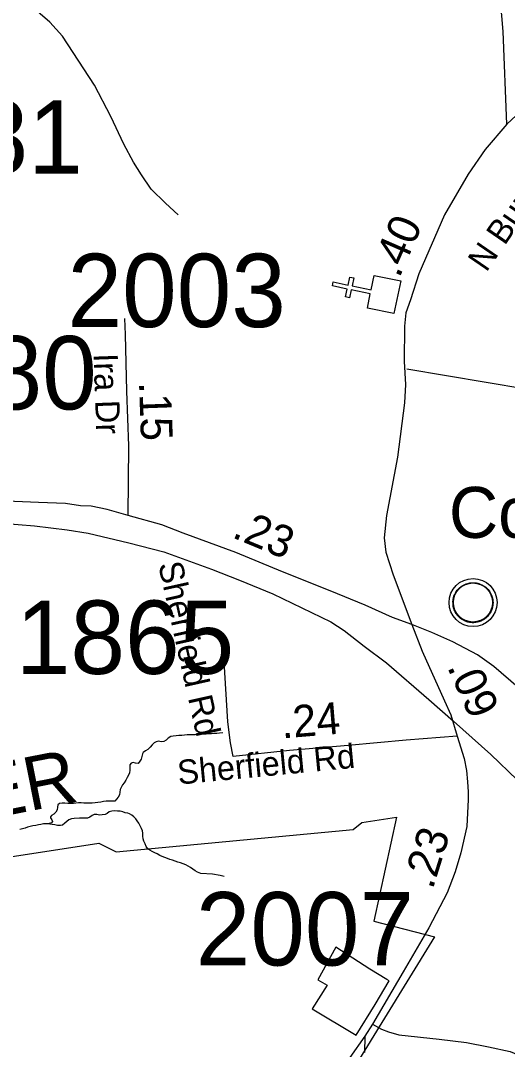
# Model space of a CAD drawing. Extents: x 1662474 to 1856135, y 779280 to 917889.
# Drawn here: x 1698854 to 1700764, y 859687 to 863724 of the extents above; entities that cross this region are included whole.
import ezdxf

# ---------------------------------------------------------------- set-up
doc = ezdxf.new("R2010")
doc.units = 0
for name, color, linetype in [('Cogo Default Point CELL', 7, 'Continuous'), ('Default', 7, 'Continuous'), ('Exist Boundary Political City Limit New', 7, 'Continuous'), ('Exist Civil Demographics Community CELL', 7, 'Continuous'), ('Exist Civil Demographics Community Label', 7, 'Continuous'), ('Exist Cultural Church CELL', 7, 'Continuous'), ('Exist Hydrographic Creek Single Shore', 7, 'Continuous'), ('Exist Hydrographic Misc Water Feature', 7, 'Continuous'), ('Exist Hydrographic River Shore Label', 7, 'Continuous'), ('Exist Railroad Mainline', 7, 'Continuous'), ('Exist Road Non-System Type 51', 7, 'Continuous'), ('Exist Road Non-System Type 51 Label', 7, 'Continuous'), ('Exist Road Secondary Mileage Tenths English Label', 7, 'Continuous'), ('Exist Road Secondary Type 51 Attributed', 7, 'Continuous'), ('Exist Road Secondary Type 51 Label', 7, 'Continuous'), ('Map Preparation Boundary City Limit Buffer Line', 7, 'Continuous'), ('Prop DGN Element Guardrail', 7, 'Continuous')]:
    doc.layers.add(name, color=color, linetype=linetype)

msp = doc.modelspace()

# ---------------------------------------------------------------- linework, layer by layer
at = {"layer": 'Default'}
msp.add_lwpolyline([(1699997.5, 859845.9), (1700170.2, 859742.3), (1700245, 859863.2), (1700300.8, 859955.3), (1700291.2, 859960.6), (1700223.9, 860001.4), (1700091.5, 860087.8), (1700020.5, 859959.2), (1700057, 859938.1), (1699997.5, 859845.9)], dxfattribs=at)
at = {"layer": 'Exist Boundary Political City Limit New'}
msp.add_lwpolyline([(1697667.1, 861194.9), (1697606, 860821.4), (1697640, 860481.9), (1697809.8, 860475.1), (1697830.1, 860447.9), (1697843.8, 860312.1), (1697877.6, 860251.1), (1698033.9, 860312.1), (1698210.4, 860251.1), (1698760.4, 860434.4), (1699161, 860495.5), (1699228.9, 860461.6), (1700159.1, 860549.8), (1700193.1, 860576.9), (1700328.9, 860597.3), (1700240.6, 860189.9), (1700478.2, 860128.8), (1700172.8, 859633.1)], dxfattribs=at)
at = {"layer": 'Exist Civil Demographics Community CELL'}
msp.add_lwpolyline([(1700551.8, 861452.5), (1700552.8, 861458.1), (1700554.6, 861464.6), (1700557.5, 861471.8), (1700560.4, 861477.6), (1700563.8, 861483.3), (1700567.5, 861488.4), (1700571.5, 861492.8), (1700576.1, 861497.4), (1700581.6, 861502), (1700587, 861505.7), (1700591.9, 861508.5), (1700597, 861511), (1700602.4, 861513.3), (1700608.1, 861515.1), (1700612.4, 861516.2), (1700617.2, 861517), (1700621.4, 861517.7), (1700627.7, 861518), (1700632.2, 861517.9), (1700637.8, 861517.6), (1700642.7, 861516.9), (1700647.6, 861515.9), (1700652.6, 861514.5), (1700657.8, 861512.5), (1700664.5, 861509.6), (1700670.7, 861506.1), (1700675.8, 861502.6), (1700680.9, 861498.6), (1700684.3, 861495.4), (1700688.4, 861491), (1700692.2, 861486.3), (1700695.3, 861481.8), (1700698.5, 861476.7), (1700700.9, 861471.6), (1700702.9, 861466.6), (1700704.5, 861461.6), (1700705.8, 861457), (1700706.9, 861450.9), (1700707.5, 861446.2), (1700707.8, 861440.2), (1700707.6, 861434.4), (1700707, 861428.7), (1700706.1, 861423.3), (1700704.4, 861417.1), (1700702.5, 861411.3), (1700700.3, 861406.2), (1700697.1, 861400.2), (1700693.8, 861394.9), (1700690.4, 861390.2), (1700686.1, 861385.4), (1700680.8, 861380.5), (1700675.8, 861376.4), (1700670.8, 861372.9), (1700666.5, 861370.4), (1700659.7, 861367.2), (1700652.5, 861364.5), (1700646.6, 861363), (1700640, 861361.7), (1700635.6, 861361.2), (1700631.1, 861361), (1700625.5, 861361), (1700621.2, 861361.4), (1700615.6, 861362.1), (1700609.6, 861363.4), (1700605.1, 861364.7), (1700599.9, 861366.6), (1700595.3, 861368.6), (1700591.4, 861370.8), (1700584.6, 861374.9), (1700579, 861379.2), (1700574.1, 861383.7), (1700569.6, 861388.5), (1700566.4, 861392.5), (1700563.5, 861396.7), (1700559.4, 861403.7), (1700557.6, 861407.3), (1700555.9, 861411.3), (1700553.3, 861419.5), (1700551.8, 861426.5), (1700551.1, 861431.7), (1700550.8, 861438), (1700550.7, 861442.7), (1700551.3, 861449.2)], close=True, dxfattribs=at)
for centre, radius in [((1700629.4, 861440.1), 94.3), ((1700629.1, 861440.3), 76.7)]:
    msp.add_circle(centre, radius, dxfattribs=at)
at = {"layer": 'Exist Cultural Church CELL'}
msp.add_lwpolyline([(1700214.6, 862595.9), (1700226.2, 862651.7), (1700151.7, 862667.3), (1700145.1, 862635.9), (1700129.5, 862639.2), (1700136, 862670.5), (1700077.2, 862682.8), (1700080.4, 862698.5), (1700139.3, 862686.2), (1700145.9, 862717.5), (1700161.5, 862714.3), (1700154.9, 862682.9), (1700229.5, 862667.4), (1700241.4, 862723.8), (1700345.6, 862702), (1700318.8, 862574.1)], close=True, dxfattribs=at)
at = {"layer": 'Exist Hydrographic Creek Single Shore'}
for points in [[(1699646.9, 860929.4), (1699634.4, 860927.9), (1699623.9, 860926.8), (1699613.4, 860925.8), (1699602.6, 860924.8), (1699592.4, 860924.4), (1699582.6, 860924.2), (1699572.6, 860923.1), (1699561.1, 860922.6), (1699550.4, 860921.8), (1699539.4, 860921.6), (1699528.5, 860921.3), (1699518.4, 860920.8), (1699507.2, 860920.5), (1699496.5, 860919.8), (1699486.2, 860918.9), (1699474.8, 860918.2), (1699464, 860917.6), (1699453, 860916.1), (1699442.8, 860913.9), (1699433, 860907.7), (1699425.1, 860900.1), (1699415.4, 860894.8), (1699406, 860893.8), (1699395, 860895.6), (1699385.8, 860893.8), (1699377.9, 860889.3), (1699370, 860881.4), (1699362.4, 860872.2), (1699353.2, 860864.1), (1699344, 860857.8), (1699335.4, 860851.2), (1699331.8, 860846.8), (1699329.9, 860836.3), (1699327, 860825.8), (1699322.2, 860817.4), (1699314.6, 860807.9), (1699305.2, 860809.5), (1699295, 860812.1), (1699288.1, 860809.2), (1699282.1, 860803.2), (1699282.1, 860792.7), (1699282.6, 860782.2), (1699281.6, 860772), (1699276.9, 860762.2), (1699271.4, 860753.4), (1699266.4, 860743.1), (1699259.8, 860733.1), (1699253.5, 860724.2), (1699248.8, 860714.8), (1699244.9, 860705.9), (1699243.2, 860695.4), (1699241.4, 860685.6), (1699236.1, 860676.2), (1699224.1, 860660.4)], [(1699224.1, 860660.4), (1699223.4, 860660.4), (1699213.6, 860660.4), (1699201.2, 860660.4), (1699189.5, 860660.4), (1699179.2, 860659.1), (1699168, 860657), (1699156.4, 860655.2), (1699145.9, 860653.9), (1699135.1, 860653.4), (1699123.9, 860653.4), (1699112.6, 860653.4), (1699101.5, 860653.4), (1699091, 860653.9), (1699080.5, 860654.4), (1699070.9, 860652.8), (1699060.9, 860651.2), (1699048.8, 860651.5), (1699038.5, 860651.8), (1699027.2, 860652.8), (1699016.8, 860653.4), (1699006.8, 860651.8), (1699000.2, 860645.8), (1698998.9, 860636.8), (1698997.6, 860626.6), (1698992.4, 860617.1), (1698984.8, 860609.5), (1698975, 860604), (1698970.6, 860599.6), (1698970.6, 860595.9), (1698975.9, 860587.2), (1698978.8, 860581.2), (1698974.8, 860575.7), (1698965.4, 860572.5), (1698958.2, 860572)], [(1699652.8, 860364.7), (1699636.4, 860369.4), (1699607, 860373.9), (1699561.6, 860377.2), (1699548.2, 860382), (1699539.4, 860387.8), (1699529.9, 860394.1), (1699520.6, 860400.4), (1699511.8, 860405.9), (1699502.2, 860410.3), (1699492.4, 860414.2), (1699481.6, 860418.4), (1699471.1, 860421.4), (1699460.9, 860425.3), (1699450.4, 860428.7), (1699439.6, 860432.4), (1699430.4, 860436.1), (1699420.1, 860439.4), (1699409.9, 860443.9), (1699400.5, 860448.1), (1699390, 860453.4), (1699380.2, 860457.8), (1699370.5, 860462.6), (1699360.6, 860468.1), (1699352.1, 860475.4), (1699346.6, 860483), (1699342, 860493.2), (1699337.2, 860503.2), (1699334.4, 860513.4), (1699333.5, 860523.9), (1699333.2, 860535), (1699332, 860544.2), (1699327.8, 860554.1), (1699323.4, 860564.1), (1699318.1, 860573.8), (1699311.8, 860583), (1699305.5, 860591.4), (1699298.4, 860598.8), (1699290, 860605.3), (1699281, 860611.1), (1699274.2, 860613.2), (1699263.8, 860614.8), (1699254.5, 860619), (1699244.4, 860621.3), (1699234.1, 860622.1), (1699222.8, 860622.4), (1699212.2, 860622.1), (1699201.8, 860619), (1699193.1, 860612.9), (1699185.2, 860609), (1699173.8, 860606.6), (1699163.8, 860606.1), (1699153.2, 860607.9), (1699142.8, 860608.5), (1699134.4, 860604.2), (1699126, 860597.7), (1699116.5, 860594.6), (1699107, 860594.3), (1699096, 860594.3), (1699085, 860594.1), (1699064, 860592.4), (1699053.8, 860591.4), (1699043.5, 860587.2), (1699035.4, 860580.6), (1699027.5, 860574.1), (1699017.9, 860567), (1699010.2, 860565.4), (1698999.2, 860564.6), (1698988.1, 860567.6), (1698958.2, 860572)], [(1698958.2, 860572), (1698954.6, 860571.8), (1698944.1, 860571.2), (1698933.4, 860569.4), (1698923.6, 860567.2), (1698912.9, 860565.7), (1698901.9, 860563.6), (1698891.4, 860561), (1698880.9, 860558.4), (1698871.1, 860555.4), (1698860.9, 860552.3), (1698850.1, 860549.9)]]:
    msp.add_lwpolyline(points, dxfattribs=at)
at = {"layer": 'Exist Hydrographic Misc Water Feature'}
msp.add_lwpolyline([(1699472, 862961), (1699422.8, 863007.8), (1699365.7, 863062.4), (1699328.4, 863119), (1699297.2, 863168), (1699258.4, 863238.5), (1699208.3, 863347.1), (1699144.4, 863470.6), (1699017.6, 863662.8), (1698968.5, 863717.1), (1698883.6, 863791)], dxfattribs=at)
at = {"layer": 'Exist Railroad Mainline'}
msp.add_lwpolyline([(1698714.8, 861757.3), (1698908.8, 861741.2), (1699036.6, 861725.8), (1699118.6, 861712.9), (1699278.1, 861675), (1699415.7, 861639.6), (1699603, 861571.4), (1699712.6, 861528.4), (1699844, 861474.9), (1700071.1, 861364.8), (1700123.6, 861330.3), (1700202.2, 861268.9), (1700289.2, 861203.9), (1700455.6, 861060.1), (1700552.7, 860974.9), (1700699.3, 860843.2), (1700802.2, 860744.1)], dxfattribs=at)
at = {"layer": 'Exist Road Non-System Type 51'}
msp.add_line((1700836.6, 862277.5), (1700370, 862356), dxfattribs=at)
at = {"layer": 'Exist Road Secondary Type 51 Attributed'}
for points in [[(1702317.8, 864492.6), (1701823.7, 864239.6), (1701685.4, 864156.9), (1701485.8, 863996), (1701208.8, 863733.2), (1700761.9, 863317.5)], [(1700761.9, 863317.5), (1700747.8, 863680.9), (1700733.6, 863851)], [(1700761.9, 863317.5), (1700677.6, 863218.5), (1700610.2, 863121.6), (1700517.5, 862961.6), (1700416.4, 862730), (1700383.4, 862627.7), (1700365.6, 862577.1), (1700360.9, 862524.3), (1700358.9, 862386.5), (1700364.1, 862296.1), (1700360.3, 862224.5), (1700332.3, 862010.6), (1700289.5, 861782.3), (1700280, 861694.3), (1700287.1, 861637.3), (1700315.7, 861549.3), (1700389.5, 861353.8)], [(1699275.6, 861782.1), (1699278, 862055.3), (1699270.2, 862270.1), (1699265.1, 862492.6), (1699262.8, 862555.2)], [(1699275.6, 861782.1), (1699194.1, 861804.7), (1699130.2, 861817.9), (1699088.3, 861819.8), (1699029.5, 861829.2), (1698923.5, 861832.9), (1698829.8, 861836.5), (1698677.1, 861844), (1698512.7, 861849.2), (1698360.7, 861852.7), (1698268.8, 861849.8), (1698140.7, 861837.2)], [(1700389.5, 861353.8), (1700313.8, 861381.7), (1700206.3, 861430.5), (1700068.9, 861486.1), (1699881.7, 861560.2), (1699698.6, 861636.1), (1699491.4, 861712.5), (1699407.8, 861745.5), (1699275.6, 861782.1)], [(1700840.3, 861067.4), (1700806, 861107.4), (1700710.9, 861189.7), (1700646.6, 861234.9), (1700550.3, 861286.1), (1700467.9, 861322.6), (1700389.5, 861353.8)], [(1700389.5, 861353.8), (1700429.7, 861249.6), (1700517.7, 861054.2), (1700542, 861000.1), (1700567.2, 860916.4)], [(1700567.2, 860916.4), (1700367.2, 860899.9), (1700139.7, 860878.8), (1699908.9, 860859.8), (1699688.1, 860836), (1699678.1, 860889.2), (1699667.3, 860972.2), (1699652.4, 861209.4)], [(1700567.2, 860916.4), (1700594, 860828.2), (1700603.8, 860780.9), (1700607.1, 860737.1), (1700609.7, 860697.2), (1700609.7, 860666.9), (1700604.4, 860561.7), (1700581.8, 860457.4), (1700558.9, 860384), (1700528.4, 860301.6), (1700455.6, 860163.8), (1700355.6, 859991.4), (1700235.4, 859785.5)], [(1700235.4, 859785.5), (1700270, 859765.6), (1700297.2, 859755.6), (1700337.7, 859743.6), (1700496.5, 859727), (1700604.1, 859713.7), (1700689.6, 859696.3), (1700775.4, 859678.2), (1700837.4, 859652.8), (1700909.1, 859619.8), (1700979.3, 859590.2), (1701089.1, 859545.4), (1701112.3, 859539.2), (1701131.7, 859537.5), (1701149.4, 859537.5), (1701163, 859542), (1701180.7, 859553.2), (1701192.2, 859564.4), (1701295.1, 859699.9), (1701421.9, 859863.1), (1701476.7, 859936.4)], [(1700235.4, 859785.5), (1700205.2, 859738.6)], [(1700205.2, 859738.6), (1700145.7, 859655.3), (1700090.6, 859587.5), (1700052.1, 859547), (1699960.7, 859468.3), (1699908.3, 859431.8), (1699770.9, 859338.9), (1699645.5, 859248.7), (1699596.4, 859206.2), (1699571.5, 859182.7), (1699544.2, 859154.8), (1699509.7, 859109.6), (1699493.1, 859083.7), (1699478.5, 859058.4), (1699460.5, 859023.2), (1699443.9, 858981.4), (1699428, 858930.2), (1699412.4, 858851.5), (1699401.6, 858686.7), (1699388, 858409.6)], [(1700205.2, 859738.6), (1700203.8, 859674.2)]]:
    msp.add_lwpolyline(points, dxfattribs=at)
at = {"layer": 'Map Preparation Boundary City Limit Buffer Line'}
for points in [[(1697667.1, 861194.9), (1697606, 860821.4), (1697640, 860481.9), (1697809.8, 860475.1), (1697830.1, 860447.9), (1697843.8, 860312.1), (1697877.6, 860251.1), (1698033.9, 860312.1), (1698210.4, 860251.1), (1698760.4, 860434.4), (1699161, 860495.5), (1699228.9, 860461.6), (1700159.1, 860549.8), (1700193.1, 860576.9), (1700328.9, 860597.3), (1700240.6, 860189.9), (1700478.2, 860128.8), (1700172.8, 859633.1)], [(1699997.5, 859845.9), (1700170.2, 859742.3), (1700245, 859863.2), (1700300.8, 859955.3), (1700291.2, 859960.6), (1700223.9, 860001.4), (1700091.5, 860087.8), (1700020.5, 859959.2), (1700057, 859938.1), (1699997.5, 859845.9)]]:
    msp.add_lwpolyline(points, dxfattribs=at)

# ---------------------------------------------------------------- texts
at = {"layer": 'Cogo Default Point CELL'}
for s, p in [('2081', (1698240.5, 863123.2)), ('2003', (1699038, 862521)), ('2080', (1698295.8, 862198)), ('1865', (1698835.2, 861160.1)), ('2007', (1699541.2, 860015.9))]:
    msp.add_text(s, height=288, dxfattribs=at).set_placement(p)
at = {"layer": 'Exist Civil Demographics Community Label'}
msp.add_text('Colfax ', height=200, dxfattribs=at).set_placement((1700534.8, 861693.9))
at = {"layer": 'Exist Hydrographic River Shore Label'}
msp.add_text('RIVER', height=210, rotation=11.1934, dxfattribs=at).set_placement((1698245.1, 860494.1))
at = {"layer": 'Exist Road Non-System Type 51 Label'}
msp.add_text('Sherfield Rd', height=95, rotation=282.5704, dxfattribs=at).set_placement((1699393.4, 861590.3))
at = {"layer": 'Exist Road Secondary Mileage Tenths English Label'}
for s, rotation, p in [('.15', 272.0709, (1699318.2, 862304.9)), ('.23', 337.4846, (1699679.1, 861697.4)), ('.24', 4.7128, (1699880.2, 860906.8))]:
    msp.add_text(s, height=125, rotation=rotation, dxfattribs=at).set_placement(p)
at = {"layer": 'Exist Road Secondary Type 51 Label'}
for s, rotation, p in [('N Bunker Hill Rd', 55.4757, (1700681.3, 862733.6)), ('Ira Dr', 272.04, (1699139.8, 862416.7)), ('Sherfield Rd', 5.4425, (1699473.6, 860725.9))]:
    msp.add_text(s, height=95, rotation=rotation, dxfattribs=at).set_placement(p)
at = {"layer": 'Prop DGN Element Guardrail'}
for s, rotation, p in [('.40', 66.4169, (1700339.6, 862710.3)), ('.09', 294.1254, (1700526.5, 861187.7)), ('.23', 72.6607, (1700470.7, 860311.1))]:
    msp.add_text(s, height=125, rotation=rotation, dxfattribs=at).set_placement(p)

doc.saveas('drawing.dxf')
